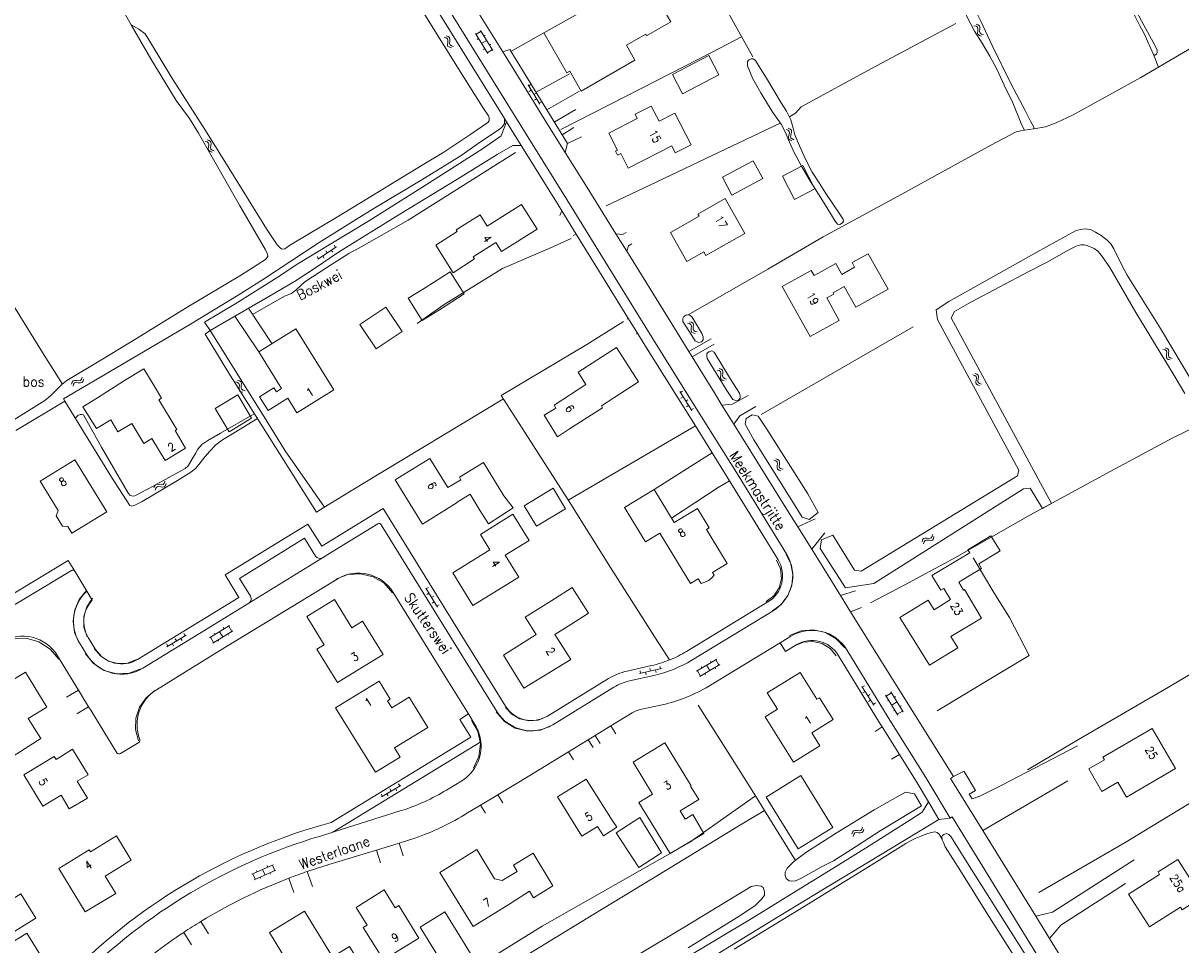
# Model space of a CAD drawing. Header units: metres. Extents: x 189705 to 199106, y 581686 to 588448.
# Tile 372 of 555: x 195305 to 195532, y 587308 to 587489. Entities that reach past the tile are written whole.
import ezdxf

# ---------------------------------------------------------------- set-up
doc = ezdxf.new("R2010")
doc.units = ezdxf.units.M
doc.layers.add('B-WA-OG-GBKN-G', color=7, linetype='Continuous', lineweight=18)
doc.styles.add('Style-STANDARD', font='STANDARD.shx')

msp = doc.modelspace()

# ---------------------------------------------------------------- linework, layer by layer
at = {"layer": 'B-WA-OG-GBKN-G'}
for p, q in [((195492.493, 587488.954), (195492.096, 587489.052)), ((195492.769, 587488.76), (195492.493, 587488.954)), ((195388.507, 587486.659), (195388.111, 587486.762)), ((195388.78, 587486.462), (195388.507, 587486.659)), ((195396.291, 587483.306), (195393.867, 587487.216)), ((195393.973, 587487.046), (195394.993, 587487.678)), ((195397.311, 587483.939), (195394.887, 587487.848)), ((195395.546, 587486.786), (195395.801, 587486.944)), ((195492.089, 587488.666), (195491.692, 587488.763)), ((195492.363, 587488.47), (195492.089, 587488.666)), ((195492.455, 587488.155), (195492.363, 587488.47)), ((195492.39, 587487.342), (195492.423, 587487.747)), ((195492.488, 587487.018), (195492.39, 587487.342)), ((195492.423, 587487.747), (195492.455, 587488.155)), ((195492.757, 587486.831), (195492.488, 587487.018)), ((195493.153, 587486.735), (195492.757, 587486.831)), ((195492.861, 587488.444), (195492.769, 587488.76)), ((195492.799, 587487.624), (195492.826, 587488.038)), ((195492.893, 587487.312), (195492.799, 587487.624)), ((195492.826, 587488.038), (195492.861, 587488.444)), ((195493.162, 587487.122), (195492.893, 587487.312)), ((195493.557, 587487.023), (195493.162, 587487.122)), ((195388.099, 587486.375), (195387.704, 587486.478)), ((195388.371, 587486.177), (195388.099, 587486.375)), ((195388.46, 587485.86), (195388.371, 587486.177)), ((195388.385, 587485.048), (195388.423, 587485.453)), ((195388.479, 587484.723), (195388.385, 587485.048)), ((195388.423, 587485.453), (195388.46, 587485.86)), ((195388.746, 587484.533), (195388.479, 587484.723)), ((195389.141, 587484.432), (195388.746, 587484.533)), ((195388.869, 587486.145), (195388.78, 587486.462)), ((195388.797, 587485.326), (195388.83, 587485.739)), ((195388.888, 587485.012), (195388.797, 587485.326)), ((195388.83, 587485.739), (195388.869, 587486.145)), ((195389.154, 587484.82), (195388.888, 587485.012)), ((195389.548, 587484.716), (195389.154, 587484.82)), ((195394.218, 587486.08), (195394.473, 587486.239)), ((195395.079, 587485.261), (195396.099, 587485.893)), ((195396.651, 587485.003), (195396.906, 587485.161)), ((195395.429, 587484.127), (195395.684, 587484.285)), ((195396.186, 587483.476), (195397.206, 587484.109)), ((195404.212, 587477.172), (195406.47, 587473.396)), ((195404.744, 587477.257), (195404.315, 587477.001)), ((195404.828, 587476.142), (195404.399, 587475.886)), ((195405.77, 587475.541), (195405.341, 587475.284)), ((195405.854, 587474.426), (195405.425, 587474.169)), ((195406.796, 587473.824), (195406.367, 587473.568)), ((195455.632, 587468.477), (195455.256, 587468.637)), ((195455.873, 587468.241), (195455.632, 587468.477)), ((195341.634, 587466.22), (195341.242, 587466.338)), ((195341.899, 587466.012), (195341.634, 587466.22)), ((195455.186, 587468.257), (195454.81, 587468.418)), ((195455.425, 587468.02), (195455.186, 587468.257)), ((195455.27, 587466.902), (195455.368, 587467.297)), ((195455.314, 587466.566), (195455.27, 587466.902)), ((195455.549, 587466.338), (195455.314, 587466.566)), ((195455.368, 587467.297), (195455.466, 587467.693)), ((195455.466, 587467.693), (195455.425, 587468.02)), ((195455.925, 587466.18), (195455.549, 587466.338)), ((195455.719, 587467.114), (195455.813, 587467.518)), ((195455.762, 587466.791), (195455.719, 587467.114)), ((195455.996, 587466.561), (195455.762, 587466.791)), ((195455.813, 587467.518), (195455.913, 587467.914)), ((195455.913, 587467.914), (195455.873, 587468.241)), ((195456.37, 587466.399), (195455.996, 587466.561)), ((195341.216, 587465.952), (195340.824, 587466.07)), ((195341.479, 587465.743), (195341.216, 587465.952)), ((195341.449, 587464.615), (195341.503, 587465.018)), ((195341.53, 587464.286), (195341.449, 587464.615)), ((195341.555, 587465.423), (195341.479, 587465.743)), ((195341.503, 587465.018), (195341.555, 587465.423)), ((195341.789, 587464.086), (195341.53, 587464.286)), ((195342.179, 587463.969), (195341.789, 587464.086)), ((195341.871, 587464.875), (195341.92, 587465.287)), ((195341.95, 587464.559), (195341.871, 587464.875)), ((195341.976, 587465.692), (195341.899, 587466.012)), ((195341.92, 587465.287), (195341.976, 587465.692)), ((195342.208, 587464.356), (195341.95, 587464.559)), ((195342.598, 587464.237), (195342.208, 587464.356)), ((195362.937, 587442.909), (195366.583, 587445.372)), ((195363.931, 587443.58), (195364.211, 587443.166)), ((195364.48, 587444.555), (195364.76, 587444.14)), ((195365.588, 587444.7), (195365.868, 587444.286)), ((195366.137, 587445.674), (195366.417, 587445.26)), ((195362.823, 587443.435), (195363.102, 587443.021)), ((195435.879, 587430.278), (195435.481, 587430.373)), ((195436.154, 587430.084), (195435.879, 587430.278)), ((195436.281, 587430.569), (195435.883, 587430.664)), ((195436.249, 587429.769), (195436.154, 587430.084)), ((195436.558, 587430.377), (195436.281, 587430.569)), ((195436.653, 587430.062), (195436.558, 587430.377)), ((195436.621, 587429.655), (195436.653, 587430.062)), ((195436.19, 587428.956), (195436.22, 587429.362)), ((195436.29, 587428.633), (195436.19, 587428.956)), ((195436.22, 587429.362), (195436.249, 587429.769)), ((195436.56, 587428.448), (195436.29, 587428.633)), ((195436.956, 587428.355), (195436.56, 587428.448)), ((195436.596, 587429.241), (195436.621, 587429.655)), ((195436.693, 587428.93), (195436.596, 587429.241)), ((195436.962, 587428.742), (195436.693, 587428.93)), ((195437.358, 587428.646), (195436.962, 587428.742)), ((195529.588, 587425.397), (195529.195, 587425.507)), ((195529.858, 587425.195), (195529.588, 587425.397)), ((195529.176, 587425.12), (195528.782, 587425.23)), ((195529.444, 587424.917), (195529.176, 587425.12)), ((195529.438, 587423.788), (195529.483, 587424.193)), ((195529.526, 587423.461), (195529.438, 587423.788)), ((195529.527, 587424.599), (195529.444, 587424.917)), ((195529.483, 587424.193), (195529.527, 587424.599)), ((195529.789, 587423.267), (195529.526, 587423.461)), ((195530.182, 587423.159), (195529.789, 587423.267)), ((195529.855, 587424.058), (195529.895, 587424.471)), ((195529.94, 587423.743), (195529.855, 587424.058)), ((195529.941, 587424.876), (195529.858, 587425.195)), ((195529.895, 587424.471), (195529.941, 587424.876)), ((195530.202, 587423.546), (195529.94, 587423.743)), ((195530.595, 587423.435), (195530.202, 587423.546)), ((195441.669, 587421.056), (195441.274, 587421.16)), ((195441.94, 587420.857), (195441.669, 587421.056)), ((195442.078, 587421.339), (195441.682, 587421.443)), ((195442.028, 587420.54), (195441.94, 587420.857)), ((195442.35, 587421.14), (195442.078, 587421.339)), ((195442.438, 587420.823), (195442.35, 587421.14)), ((195442.397, 587420.417), (195442.438, 587420.823)), ((195314.631, 587418.397), (195314.738, 587418.79)), ((195314.738, 587418.79), (195314.932, 587419.053)), ((195314.932, 587419.053), (195315.258, 587419.142)), ((195315.018, 587418.377), (195315.215, 587418.64)), ((195315.215, 587418.64), (195315.529, 587418.727)), ((195315.258, 587419.142), (195315.663, 587419.098)), ((195315.529, 587418.727), (195315.942, 587418.688)), ((195315.663, 587419.098), (195316.069, 587419.056)), ((195315.942, 587418.688), (195316.348, 587418.642)), ((195316.069, 587419.056), (195316.387, 587419.139)), ((195316.348, 587418.642), (195316.666, 587418.726)), ((195316.387, 587419.139), (195316.59, 587419.408)), ((195316.59, 587419.408), (195316.698, 587419.802)), ((195316.666, 587418.726), (195316.868, 587418.996)), ((195316.868, 587418.996), (195316.976, 587419.391)), ((195347.188, 587418.745), (195346.792, 587418.844)), ((195347.462, 587418.548), (195347.188, 587418.745)), ((195347.594, 587419.032), (195347.197, 587419.131)), ((195347.553, 587418.232), (195347.462, 587418.548)), ((195347.869, 587418.837), (195347.594, 587419.032)), ((195347.96, 587418.521), (195347.869, 587418.837)), ((195347.924, 587418.114), (195347.96, 587418.521)), ((195441.95, 587419.728), (195441.99, 587420.133)), ((195442.043, 587419.402), (195441.95, 587419.728)), ((195441.99, 587420.133), (195442.028, 587420.54)), ((195442.309, 587419.212), (195442.043, 587419.402)), ((195442.703, 587419.109), (195442.309, 587419.212)), ((195442.363, 587420.004), (195442.397, 587420.417)), ((195442.453, 587419.69), (195442.363, 587420.004)), ((195442.718, 587419.497), (195442.453, 587419.69)), ((195443.112, 587419.392), (195442.718, 587419.497)), ((195491.454, 587420.247), (195491.841, 587420.12)), ((195491.841, 587420.12), (195492.095, 587419.912)), ((195491.878, 587420.506), (195492.266, 587420.382)), ((195492.11, 587419.183), (195492.046, 587418.78)), ((195492.046, 587418.78), (195492.115, 587418.458)), ((195492.095, 587419.912), (195492.167, 587419.594)), ((195492.167, 587419.594), (195492.11, 587419.183)), ((195492.115, 587418.458), (195492.376, 587418.245)), ((195492.266, 587420.382), (195492.521, 587420.176)), ((195492.533, 587419.444), (195492.471, 587419.04)), ((195492.471, 587419.04), (195492.541, 587418.718)), ((195492.521, 587420.176), (195492.595, 587419.846)), ((195492.595, 587419.846), (195492.533, 587419.444)), ((195492.541, 587418.718), (195492.8, 587418.504)), ((195492.8, 587418.504), (195493.189, 587418.377)), ((195314.909, 587417.985), (195315.018, 587418.377)), ((195347.485, 587417.42), (195347.52, 587417.825)), ((195347.582, 587417.095), (195347.485, 587417.42)), ((195347.52, 587417.825), (195347.553, 587418.232)), ((195347.85, 587416.907), (195347.582, 587417.095)), ((195348.245, 587416.81), (195347.85, 587416.907)), ((195347.895, 587417.7), (195347.924, 587418.114)), ((195347.988, 587417.388), (195347.895, 587417.7)), ((195348.256, 587417.197), (195347.988, 587417.388)), ((195348.651, 587417.097), (195348.256, 587417.197)), ((195433.978, 587416.939), (195436.31, 587413.208)), ((195434.508, 587417.035), (195434.084, 587416.77)), ((195492.376, 587418.245), (195492.765, 587418.119)), ((195434.614, 587415.922), (195434.19, 587415.657)), ((195435.568, 587415.339), (195435.144, 587415.074)), ((195435.674, 587414.226), (195435.25, 587413.961)), ((195436.628, 587413.643), (195436.204, 587413.378)), ((195452.391, 587403.452), (195452.785, 587403.347)), ((195452.785, 587403.347), (195453.049, 587403.153)), ((195452.8, 587403.734), (195453.194, 587403.632)), ((195453.049, 587403.153), (195453.139, 587402.839)), ((195453.139, 587402.839), (195453.104, 587402.426)), ((195453.194, 587403.632), (195453.46, 587403.44)), ((195453.46, 587403.44), (195453.552, 587403.114)), ((195453.512, 587402.71), (195453.473, 587402.303)), ((195453.552, 587403.114), (195453.512, 587402.71)), ((195453.104, 587402.426), (195453.063, 587402.02)), ((195453.063, 587402.02), (195453.15, 587401.703)), ((195453.15, 587401.703), (195453.423, 587401.504)), ((195453.423, 587401.504), (195453.818, 587401.4)), ((195453.473, 587402.303), (195453.561, 587401.986)), ((195453.561, 587401.986), (195453.831, 587401.786)), ((195453.831, 587401.786), (195454.227, 587401.681)), ((195330.787, 587398.012), (195330.909, 587398.4)), ((195330.909, 587398.4), (195331.113, 587398.656)), ((195331.113, 587398.656), (195331.443, 587398.732)), ((195331.173, 587397.977), (195331.38, 587398.232)), ((195331.38, 587398.232), (195331.698, 587398.306)), ((195331.443, 587398.732), (195331.846, 587398.672)), ((195331.698, 587398.306), (195332.109, 587398.251)), ((195331.846, 587398.672), (195332.25, 587398.613)), ((195332.109, 587398.251), (195332.512, 587398.189)), ((195332.25, 587398.613), (195332.571, 587398.685)), ((195332.512, 587398.189), (195332.834, 587398.261)), ((195332.571, 587398.685), (195332.784, 587398.945)), ((195332.784, 587398.945), (195332.908, 587399.335)), ((195332.834, 587398.261), (195333.046, 587398.523)), ((195333.046, 587398.523), (195333.169, 587398.912)), ((195331.048, 587397.589), (195331.173, 587397.977)), ((195481.514, 587387.426), (195481.615, 587387.821)), ((195481.615, 587387.821), (195481.805, 587388.088)), ((195481.798, 587387.019), (195481.902, 587387.413)), ((195481.805, 587388.088), (195482.13, 587388.182)), ((195481.902, 587387.413), (195482.094, 587387.679)), ((195482.094, 587387.679), (195482.408, 587387.77)), ((195482.13, 587388.182), (195482.535, 587388.144)), ((195482.408, 587387.77), (195482.821, 587387.737)), ((195482.535, 587388.144), (195482.942, 587388.107)), ((195482.821, 587387.737), (195483.227, 587387.698)), ((195482.942, 587388.107), (195483.259, 587388.196)), ((195483.227, 587387.698), (195483.544, 587387.787)), ((195483.259, 587388.196), (195483.457, 587388.468)), ((195483.457, 587388.468), (195483.56, 587388.863)), ((195483.544, 587387.787), (195483.741, 587388.06)), ((195483.741, 587388.06), (195483.844, 587388.456)), ((195384.113, 587378.364), (195386.415, 587374.615)), ((195384.644, 587378.456), (195384.218, 587378.194)), ((195384.741, 587377.342), (195384.315, 587377.08)), ((195385.69, 587376.751), (195385.264, 587376.489)), ((195385.787, 587375.637), (195385.361, 587375.376)), ((195386.736, 587375.047), (195386.31, 587374.785)), ((195345.62, 587370.983), (195341.691, 587368.59)), ((195346.074, 587369.854), (195345.45, 587370.879)), ((195333.324, 587366.853), (195337.103, 587369.106)), ((195336.072, 587368.491), (195336.328, 587368.062)), ((195336.675, 587369.433), (195336.931, 587369.003)), ((195342.486, 587367.669), (195341.862, 587368.694)), ((195346.244, 587369.958), (195342.315, 587367.565)), ((195342.759, 587369.24), (195342.603, 587369.497)), ((195344.28, 587368.762), (195343.656, 587369.786)), ((195344.551, 587370.332), (195344.395, 587370.588)), ((195345.417, 587369.102), (195345.26, 587369.359)), ((195333.239, 587367.385), (195333.495, 587366.955)), ((195334.354, 587367.467), (195334.61, 587367.038)), ((195334.957, 587368.409), (195335.213, 587367.979)), ((195343.454, 587367.907), (195343.298, 587368.163)), ((195441.203, 587364.377), (195437.253, 587362.019)), ((195440.128, 587363.736), (195439.974, 587363.993)), ((195441.646, 587363.245), (195441.031, 587364.275)), ((195426.079, 587361.567), (195430.369, 587362.544)), ((195426.163, 587362.099), (195426.274, 587361.612)), ((195427.249, 587361.834), (195427.36, 587361.346)), ((195428.113, 587362.543), (195428.224, 587362.056)), ((195429.199, 587362.278), (195429.31, 587361.79)), ((195430.063, 587362.987), (195430.174, 587362.5)), ((195438.04, 587361.091), (195437.425, 587362.121)), ((195441.818, 587363.347), (195437.869, 587360.989)), ((195438.326, 587362.66), (195438.173, 587362.917)), ((195439.843, 587362.168), (195439.228, 587363.198)), ((195440.983, 587362.499), (195440.829, 587362.757)), ((195439.01, 587361.321), (195438.856, 587361.578)), ((195469.666, 587359.067), (195472.038, 587355.362)), ((195470.195, 587359.168), (195469.774, 587358.899)), ((195470.313, 587358.057), (195469.892, 587357.787)), ((195471.273, 587357.484), (195470.852, 587357.214)), ((195476.742, 587353.407), (195474.355, 587357.339)), ((195474.459, 587357.168), (195475.485, 587357.791)), ((195477.768, 587354.029), (195475.381, 587357.961)), ((195471.391, 587356.372), (195470.97, 587356.103)), ((195472.351, 587355.8), (195471.93, 587355.53)), ((195474.696, 587356.2), (195474.952, 587356.356)), ((195475.549, 587355.373), (195476.575, 587355.995)), ((195476.03, 587356.893), (195476.286, 587357.049)), ((195477.118, 587355.099), (195477.375, 587355.255)), ((195475.888, 587354.236), (195476.144, 587354.391)), ((195476.638, 587353.578), (195477.664, 587354.2)), ((195375.431, 587337.36), (195379.205, 587339.621)), ((195378.176, 587339.004), (195378.433, 587338.576)), ((195378.777, 587339.947), (195379.034, 587339.518)), ((195375.345, 587337.892), (195375.602, 587337.463)), ((195376.46, 587337.977), (195376.717, 587337.548)), ((195377.061, 587338.919), (195377.318, 587338.491)), ((195467.724, 587330.025), (195467.829, 587330.419)), ((195467.829, 587330.419), (195468.021, 587330.683)), ((195468.003, 587329.615), (195468.111, 587330.008)), ((195468.021, 587330.683), (195468.348, 587330.774)), ((195468.111, 587330.008), (195468.306, 587330.271)), ((195468.306, 587330.271), (195468.62, 587330.359)), ((195468.348, 587330.774), (195468.752, 587330.732)), ((195468.62, 587330.359), (195469.034, 587330.322)), ((195468.752, 587330.732), (195469.159, 587330.691)), ((195469.034, 587330.322), (195469.439, 587330.278)), ((195469.159, 587330.691), (195469.477, 587330.776)), ((195469.439, 587330.278), (195469.757, 587330.364)), ((195469.477, 587330.776), (195469.678, 587331.046)), ((195469.678, 587331.046), (195469.785, 587331.44)), ((195469.757, 587330.364), (195469.957, 587330.635)), ((195469.957, 587330.635), (195470.064, 587331.03)), ((195349.988, 587322.191), (195354.196, 587324.049)), ((195352.092, 587323.12), (195352.577, 587322.022)), ((195353.023, 587323.859), (195353.144, 587323.584)), ((195354.013, 587323.968), (195354.498, 587322.87)), ((195350.171, 587322.271), (195350.656, 587321.174)), ((195350.473, 587321.093), (195354.681, 587322.951)), ((195350.921, 587322.93), (195351.042, 587322.656)), ((195351.618, 587321.599), (195351.739, 587321.324)), ((195353.538, 587322.446), (195353.659, 587322.172))]:
    msp.add_line(p, q, dxfattribs=at)
at = {"layer": 'B-WA-OG-GBKN-G', "flags": 128}
for points in [[(195326.34, 587488.973), (195324.708, 587491.723), (195323.576, 587493.599), (195322.562, 587495.474), (195322.015, 587496.373), (195321.547, 587497.623), (195321.078, 587499.577), (195320.995, 587500)], [(195357.604, 587445.722), (195367.128, 587451.425), (195383.434, 587461.397), (195387.695, 587463.945), (195392.974, 587467.505), (195396.301, 587469.764), (195396.569, 587470.07), (195396.569, 587470.721), (195396.454, 587471.103), (195395.46, 587472.52), (195390.562, 587480.314), (195381.584, 587494.75), (195378.023, 587500)], [(195399.544, 587470.577), (195394.534, 587478.668), (195386.601, 587491.437), (195381.303, 587500)], [(195454.951, 587384.945), (195445.387, 587400.507), (195436.816, 587414.296), (195428.499, 587427.637), (195419.887, 587441.509), (195411.816, 587454.661), (195404.655, 587466.122), (195396.234, 587479.722), (195388.301, 587492.491), (195383.655, 587500)], [(195448.275, 587482.657), (195442.274, 587493.464), (195438.501, 587500)], [(195487.465, 587500), (195488.384, 587498.367), (195489.806, 587495.549), (195492.031, 587491.652), (195493.063, 587489.698), (195495.289, 587484.883), (195498.992, 587477.304), (195501.717, 587472.154), (195502.777, 587470.033), (195503.446, 587468.861), (195503.446, 587468.554), (195502.582, 587468.386), (195501.578, 587468.275), (195501.076, 587469.223), (195499.18, 587473.94), (195498.036, 587476.284), (195496.149, 587480.265), (195494.81, 587482.776), (195493.281, 587485.364), (195491.807, 587487.673), (195490.357, 587490.463), (195488.436, 587494.388), (195485.53, 587500)], [(195519.474, 587500), (195521.318, 587496.749), (195522.238, 587494.684), (195522.74, 587493.4), (195523.575, 587491.565), (195525.025, 587488.914), (195527.275, 587484.856), (195527.638, 587483.991), (195527.665, 587483.544), (195527.498, 587483.181), (195527.191, 587483.014), (195526.94, 587483.125), (195525.769, 587485.721), (195525.161, 587487.135), (195524.269, 587488.753), (195523.293, 587490.595), (195520.147, 587496.335), (195518.157, 587500)], [(195411.8, 587479.51), (195412.419, 587479.857), (195414.61, 587475.95), (195425.172, 587482.042), (195423.506, 587484.93), (195427.282, 587487.108), (195427.463, 587486.795), (195432.187, 587489.519), (195427.501, 587497.646), (195422.794, 587494.931), (195420.662, 587493.783), (195420.15, 587494.67), (195407.29, 587487.37), (195411.8, 587479.51)], [(195503.446, 587468.554), (195505.698, 587468.939), (195507.808, 587469.711), (195511.135, 587471.254), (195524.42, 587478.632), (195540.417, 587487.942), (195556.643, 587497.429)], [(195399.265, 587483.62), (195393.044, 587493.597)], [(195296.823, 587407.409), (195306.782, 587413.559), (195309.383, 587415.166), (195310.493, 587416.085), (195312.673, 587418.305), (195313.705, 587419.109), (195320.382, 587423.117), (195327.382, 587427.366), (195337.11, 587433.36), (195347.992, 587439.852), (195352.686, 587442.868), (195353.107, 587443.442), (195353.03, 587443.94), (195352.648, 587444.744), (195347.566, 587453.57), (195339.549, 587467.664), (195337.758, 587470.56), (195335.158, 587474.12), (195330.191, 587482.26), (195326.34, 587488.973), (195327.832, 587488.093), (195329.056, 587487.212), (195330.318, 587485.145), (195334.319, 587478.566), (195340.875, 587468.224), (195345.542, 587460.722), (195352.871, 587448.919), (195354.965, 587445.76), (195355.538, 587445.148), (195355.883, 587444.918), (195356.456, 587444.994), (195357.604, 587445.722)], [(195488.117, 587489.221), (195471.691, 587480.41), (195457.812, 587472.84), (195456.676, 587471.581), (195455.464, 587470.853)], [(195407.29, 587487.37), (195400.837, 587483.732)], [(195410.618, 587468.384), (195426.515, 587476.52), (195440.32, 587483.61), (195446.104, 587486.568)], [(195399.265, 587483.62), (195400.593, 587484.131)], [(195411.482, 587463.878), (195408.386, 587468.818), (195400.24, 587482.057), (195399.265, 587483.62)], [(195411.482, 587463.878), (195411.931, 587465.622), (195400.593, 587484.131)], [(195434.527, 587475.424), (195432.553, 587479.208), (195439.677, 587482.925), (195441.651, 587479.141), (195434.527, 587475.424)], [(195465.391, 587451.796), (195462.63, 587455.842), (195461.32, 587457.935), (195459.961, 587459.99), (195459.124, 587461.552), (195458.399, 587463.171), (195457.428, 587465.169), (195456.564, 587467.346), (195456.201, 587468.63), (195455.73, 587470.321), (195454.894, 587471.995), (195453.862, 587473.614), (195450.967, 587478.485), (195449.411, 587480.984), (195448.825, 587481.933), (195448.351, 587482.295), (195447.989, 587482.267), (195447.543, 587482.072), (195447.264, 587481.737), (195447.264, 587480.9), (195448.323, 587478.333), (195449.854, 587475.603), (195451.192, 587473.407), (195452.223, 587471.705), (195453.841, 587469.417), (195454.646, 587467.917), (195455.51, 587465.908), (195456.259, 587464.133), (195457.849, 587461.175), (195459.292, 587458.704), (195461.997, 587454.49), (195463.554, 587451.937), (195464.447, 587450.43), (195464.921, 587449.816), (195465.367, 587449.76), (195465.925, 587450.095), (195466.064, 587450.43), (195466.008, 587450.793), (195465.391, 587451.796)], [(195526.94, 587483.125), (195527.87, 587480.64)], [(195412.323, 587479.308), (195405.758, 587475.699)], [(195414.277, 587475.914), (195407.871, 587472.25)], [(195423.845, 587460.784), (195432.392, 587465.172), (195433.089, 587463.815), (195436.187, 587465.406), (195432.992, 587471.627), (195429.886, 587470.032), (195428.358, 587473.007), (195425.21, 587471.39), (195425.629, 587470.574), (195420.033, 587467.701), (195421.761, 587464.336), (195421.324, 587464.112), (195421.725, 587463.329), (195422.371, 587463.66), (195423.845, 587460.784)], [(195413.542, 587472.3), (195409.335, 587469.859)], [(195399.544, 587470.577), (195399.57, 587470.232), (195399.57, 587469.581), (195399.264, 587469.083), (195398.69, 587468.547), (195395.062, 587466.116), (195391.046, 587463.322), (195383.842, 587458.864), (195373.285, 587452.51), (195363.221, 587446.223), (195352.091, 587438.873), (195347.304, 587435.873), (195337.971, 587430.208), (195324.263, 587422.146), (195313.039, 587415.501), (195313.306, 587415.042), (195303.648, 587409.316)], [(195399.97, 587469.888), (195398.896, 587467.184)], [(195399.97, 587469.888), (195399.544, 587470.577)], [(195402.857, 587465.226), (195399.97, 587469.888)], [(195410.858, 587467.374), (195413.195, 587468.806)], [(195453.684, 587469.639), (195440.337, 587463.289), (195426.857, 587456.88), (195419.494, 587453.38)], [(195398.896, 587467.184), (195395.472, 587464.758)], [(195411.931, 587465.622), (195414.674, 587466.985)], [(195435.63, 587431.981), (195451.234, 587440.993), (195462.109, 587447.309), (195477.427, 587455.666), (195495.118, 587465.387), (195499.964, 587467.926), (195500.897, 587468.129), (195501.604, 587468.278)], [(195395.472, 587464.758), (195393.817, 587463.706)], [(195398.1, 587463.477), (195401.234, 587465.272)], [(195402.857, 587465.226), (195401.234, 587465.272)], [(195410.826, 587452.451), (195410.116, 587453.608), (195402.956, 587465.066), (195402.857, 587465.226)], [(195393.817, 587463.706), (195383.321, 587457.035), (195373.052, 587450.511), (195365.169, 587445.748), (195359.029, 587441.993), (195354.765, 587439.205), (195346.819, 587434.211), (195340.714, 587430.541), (195341.838, 587428.948), (195353.778, 587435.89), (195358.357, 587438.546), (195362.28, 587441.107), (195366.999, 587444.293), (195379.035, 587451.788), (195390.218, 587458.6), (195398.1, 587463.477)], [(195401.7, 587463.867), (195380.688, 587450.617), (195371.56, 587445.425), (195369.027, 587444.058), (195364.728, 587441.281), (195360.359, 587438.505), (195358.764, 587436.977), (195357.793, 587436.214), (195356.424, 587435.668), (195350.126, 587432.089)], [(195421.444, 587447.934), (195415.784, 587457.013), (195411.482, 587463.878)], [(195448.365, 587462.249), (195442.324, 587459.006), (195444.189, 587455.531), (195450.23, 587458.773), (195448.365, 587462.249)], [(195456.446, 587454.673), (195454.1, 587459.242), (195458.13, 587461.31), (195460.475, 587456.741), (195456.446, 587454.673)], [(195439.099, 587443.64), (195446.754, 587447.991), (195442.864, 587454.835), (195437.533, 587451.805), (195437.769, 587451.39), (195432.113, 587448.174), (195435.361, 587442.463), (195438.691, 587444.357), (195439.099, 587443.64)], [(195402.922, 587453.679), (195396.188, 587449.416), (195394.792, 587451.622), (195390.076, 587448.695), (195390.271, 587448.39)], [(195402.922, 587453.679), (195405.977, 587448.852)], [(195410.826, 587452.451), (195410.455, 587451.53)], [(195413.636, 587447.873), (195410.826, 587452.451)], [(195393.444, 587443.429), (195393.688, 587442.979), (195389.47, 587440.248), (195386.064, 587445.714), (195390.271, 587448.39)], [(195393.444, 587443.429), (195397.847, 587446.215), (195398.981, 587444.424), (195405.977, 587448.852)], [(195421.444, 587447.934), (195422.746, 587447.796), (195423.43, 587448.156)], [(195534.752, 587418.467), (195528.268, 587429.323), (195521.781, 587439.795), (195520.805, 587441.498), (195519.111, 587444.968), (195518.553, 587445.972), (195517.856, 587446.67), (195516.657, 587447.591), (195515.542, 587448.261), (195514.662, 587448.702), (195513.575, 587448.897), (195512.515, 587448.758), (195511.623, 587448.479), (195509.699, 587447.446), (195504.005, 587444.335), (195497.619, 587440.707)], [(195382.413, 587430.295), (195387.701, 587434.05), (195393.898, 587437.862), (195399.185, 587441.105), (195408.438, 587445.079), (195412.634, 587447.015)], [(195413.636, 587447.873), (195413.068, 587447.579)], [(195423.785, 587431.438), (195418.185, 587440.458), (195413.636, 587447.873)], [(195423.569, 587444.525), (195421.444, 587447.934)], [(195423.569, 587444.525), (195423.922, 587445.583), (195424.584, 587445.974)], [(195487.863, 587432.692), (195491.098, 587434.478), (195502.431, 587440.498), (195506.037, 587442.328), (195510.275, 587444.755), (195511.753, 587445.509), (195512.673, 587445.732), (195513.343, 587445.76), (195514.012, 587445.565), (195515.267, 587445.007), (195516.007, 587444.504), (195516.704, 587443.667), (195518.321, 587441.295), (195523.472, 587432.46), (195530.984, 587420.119), (195533.091, 587416.538)], [(195435.747, 587424.785), (195432.384, 587430.238), (195423.907, 587443.983), (195423.569, 587444.525)], [(195465.749, 587439.954), (195468.272, 587441.369), (195467.774, 587442.257), (195470.914, 587444.018), (195474.824, 587437.047), (195468.514, 587433.508), (195466.25, 587437.544)], [(195312.825, 587418.365), (195309.233, 587424.073), (195297.927, 587442.312)], [(195461.74, 587440.497), (195464.577, 587442.069), (195465.749, 587439.954)], [(195384.019, 587437.327), (195388.878, 587440.459), (195391.658, 587436.146), (195386.8, 587433.014)], [(195464.058, 587436.314), (195464.183, 587436.088), (195462.797, 587435.32), (195465.242, 587430.907), (195459.524, 587427.739), (195454.062, 587437.593), (195459.729, 587440.734), (195460.302, 587439.7), (195461.74, 587440.497)], [(195486.786, 587434.636), (195497.619, 587440.707)], [(195384.019, 587437.327), (195380.69, 587435.31), (195383.407, 587430.886), (195386.8, 587433.014)], [(195466.25, 587437.544), (195464.058, 587436.314)], [(195486.786, 587434.636), (195484.289, 587433.019), (195484.531, 587431.103), (195500.525, 587401.505), (195500.228, 587400.383), (195469.584, 587381.66), (195468.235, 587381.901), (195464.002, 587388.73), (195461.797, 587387.807), (195461.498, 587386.155), (195466.469, 587378.413), (195472.027, 587379.253), (195501.391, 587397.822), (195502.7, 587397.956)], [(195349.323, 587433.3), (195353.933, 587426.349)], [(195374.365, 587425.332), (195371.185, 587430.137), (195376.295, 587433.518), (195379.474, 587428.712), (195374.365, 587425.332)], [(195487.21, 587431.404), (195487.863, 587432.692)], [(195351.333, 587424.734), (195346.657, 587431.75)], [(195422.941, 587430.728), (195415.741, 587426.196), (195398.932, 587416.167)], [(195423.785, 587431.438), (195423.666, 587431.184)], [(195425.679, 587428.388), (195423.785, 587431.438)], [(195436.348, 587431.622), (195437.547, 587429.556), (195438.3, 587428.356), (195438.523, 587427.714), (195438.523, 587427.073), (195438.217, 587426.71), (195437.631, 587426.598), (195436.99, 587426.933), (195436.209, 587428.161), (195434.563, 587430.701), (195434.563, 587431.259), (195434.731, 587431.705), (195435.261, 587432.012), (195435.93, 587431.956), (195436.348, 587431.622)], [(195487.21, 587431.404), (195506.902, 587394.964)], [(195362.701, 587393.285), (195345.46, 587420.532), (195340.829, 587428.217), (195341.838, 587428.948), (195352.062, 587412.53), (195356.55, 587405.289), (195364.246, 587394.252)], [(195358.621, 587429.263), (195366.053, 587417.288), (195358.791, 587412.781), (195357.022, 587415.631), (195353.178, 587413.245), (195351.505, 587415.94), (195354.331, 587417.694), (195354.814, 587416.917), (195355.807, 587417.534), (195351.333, 587424.734), (195358.621, 587429.263)], [(195425.679, 587428.388), (195425.479, 587428.283)], [(195437.015, 587410.188), (195435.118, 587413.239), (195426.801, 587426.58), (195425.679, 587428.388)], [(195449.908, 587412.449), (195479.76, 587429.636)], [(195409.669, 587413.71), (195409.288, 587414.302), (195415.554, 587418.337), (195413.998, 587420.753), (195421.513, 587425.593), (195425.855, 587418.851), (195418.573, 587414.166), (195418.821, 587413.781), (195412.32, 587409.594)], [(195435.747, 587424.785), (195440.126, 587427.283)], [(195436.397, 587423.731), (195440.741, 587426.261)], [(195436.397, 587423.731), (195435.747, 587424.785)], [(195442.24, 587414.27), (195440.747, 587416.678), (195436.397, 587423.731)], [(195439.352, 587423.435), (195443.088, 587417.379), (195444.371, 587415.397), (195444.957, 587415.174), (195445.459, 587415.286), (195445.821, 587415.621), (195445.821, 587416.123), (195445.654, 587416.625), (195443.925, 587419.388), (195440.69, 587424.691), (195440.244, 587424.97), (195439.658, 587424.775), (195439.296, 587424.412), (195439.268, 587423.909), (195439.352, 587423.435)], [(195324.98, 587419.14), (195328.787, 587421.437), (195330.604, 587418.425)], [(195324.98, 587419.14), (195319.702, 587415.723)], [(195331.746, 587415.314), (195332.285, 587415.639), (195330.604, 587418.425)], [(195345.511, 587409.044), (195342.776, 587413.629), (195347.217, 587416.279), (195349.953, 587411.693), (195345.511, 587409.044)], [(195351.096, 587411.626), (195346.533, 587408.862), (195344.245, 587407.439), (195342.938, 587406.472), (195341.69, 587405.188), (195340.481, 587403.806), (195339.684, 587402.661), (195338.928, 587401.834), (195338.026, 587401.106), (195335.431, 587399.512), (195328.475, 587395.386), (195327.019, 587394.657), (195326.395, 587394.449), (195326.048, 587394.553), (195322.477, 587400.141), (195313.306, 587415.042)], [(195319.702, 587415.723), (195316.799, 587413.924), (195319.488, 587409.699), (195322.325, 587411.373)], [(195331.746, 587415.314), (195335.262, 587409.482), (195334.92, 587409.275), (195336.991, 587405.853), (195332.97, 587403.419), (195330.371, 587407.714), (195328.805, 587406.767), (195326.426, 587410.7)], [(195399.346, 587415.521), (195371.822, 587398.889), (195364.136, 587394.166)], [(195431.925, 587364.241), (195429.08, 587368.716), (195420.371, 587382.407), (195412.236, 587395.327), (195403.647, 587408.815), (195398.932, 587416.167)], [(195442.24, 587414.27), (195444.339, 587414.497), (195447.351, 587416.183)], [(195444.564, 587410.522), (195442.24, 587414.27)], [(195444.564, 587410.522), (195445.769, 587412.204), (195448.891, 587413.991)], [(195315.353, 587411.716), (195315.863, 587412.219), (195316.28, 587412.428), (195316.626, 587412.428), (195316.938, 587412.358), (195320.509, 587406.041), (195325.665, 587397.146), (195326.081, 587396.59), (195326.462, 587396.452), (195326.844, 587396.417), (195327.19, 587396.556), (195330.658, 587398.395), (195336.907, 587401.828), (195337.496, 587402.349), (195338.224, 587403.598), (195338.918, 587404.778), (195339.403, 587405.646), (195340.166, 587406.548), (195341.34, 587407.342), (195343.836, 587408.799), (195350.478, 587412.602)], [(195412.32, 587409.594), (195409.978, 587408.072), (195407.343, 587412.315), (195409.669, 587413.71)], [(195451.07, 587409.554), (195449.365, 587412.135), (195448.197, 587412.369), (195446.961, 587411.687), (195446.824, 587410.51), (195448.489, 587407.494)], [(195322.325, 587411.373), (195323.716, 587409.066), (195326.426, 587410.7)], [(195437.015, 587410.188), (195412.051, 587395.617)], [(195440.301, 587404.901), (195437.015, 587410.188)], [(195457.135, 587390.363), (195455.128, 587393.587), (195449.388, 587402.74), (195444.564, 587410.522)], [(195451.07, 587409.554), (195459.114, 587396.864)], [(195471.374, 587375.464), (195477.98, 587378.902), (195487.451, 587384.005), (195502.651, 587392.643), (195517.711, 587400.866), (195530.705, 587407.87), (195536.498, 587410.657)], [(195448.489, 587407.494), (195455.969, 587395.528)], [(195440.301, 587404.901), (195438.216, 587403.579)], [(195443.692, 587399.445), (195440.301, 587404.901)], [(195321.515, 587393.32), (195315.242, 587403.553), (195308.428, 587399.376), (195311.982, 587393.579), (195311.567, 587392.571), (195312.82, 587390.489), (195313.908, 587390.431), (195314.69, 587389.151)], [(195388.478, 587398.085), (195384.937, 587403.83), (195378.125, 587399.631)], [(195399.461, 587396.449), (195395.429, 587403.019), (195390.717, 587400.127), (195391.015, 587399.642), (195388.478, 587398.085)], [(195428.915, 587397.718), (195438.216, 587403.579)], [(195378.125, 587399.631), (195383.483, 587390.94)], [(195432.353, 587392.062), (195441.489, 587398.123)], [(195443.692, 587399.445), (195441.489, 587398.123)], [(195453.247, 587383.898), (195443.692, 587399.445)], [(195390.248, 587395.216), (195392.817, 587396.793), (195394.804, 587393.555)], [(195394.804, 587393.555), (195396.424, 587390.96), (195401.296, 587394.084), (195399.461, 587396.449)], [(195405.822, 587390.483), (195403.397, 587394.51), (195409.145, 587397.972), (195411.57, 587393.945), (195405.822, 587390.483)], [(195440.683, 587380.89), (195440.369, 587381.4), (195443.287, 587383.196), (195439.231, 587389.869), (195439.745, 587390.182), (195437.435, 587393.982), (195432.872, 587391.208), (195428.915, 587397.718), (195423.125, 587394.199)], [(195455.969, 587395.528), (195457.98, 587392.277), (195459.355, 587391.839), (195461.115, 587393.194), (195459.114, 587396.864)], [(195502.7, 587397.956), (195505.127, 587393.995)], [(195327.581, 587364.345), (195339.819, 587371.834), (195347.421, 587376.525), (195344.76, 587380.929), (195360.956, 587390.901), (195363.724, 587386.592), (195375.784, 587393.968), (195391.729, 587368.134), (195399.746, 587355.19)], [(195362.701, 587393.285), (195364.136, 587394.166)], [(195383.483, 587390.94), (195390.295, 587395.139)], [(195423.125, 587394.199), (195427.264, 587387.446), (195430.046, 587389.141), (195436.092, 587379.263), (195437.586, 587380.167), (195438.16, 587379.265), (195438.892, 587379.495), (195439.59, 587379.824), (195440.177, 587380.316), (195440.683, 587380.89)], [(195506.902, 587394.964), (195505.127, 587393.995)], [(195314.69, 587389.151), (195321.515, 587393.32)], [(195393.348, 587374.952), (195402.363, 587380.515), (195399.718, 587384.801), (195404.395, 587387.687), (195401.215, 587392.841)], [(195401.215, 587392.841), (195394.833, 587388.904)], [(195457.135, 587390.363), (195460.559, 587391.98)], [(195363.868, 587384.325), (195365.958, 587385.614), (195374.703, 587390.963)], [(195375.389, 587390.799), (195390.028, 587367.082), (195398.045, 587354.137)], [(195459.862, 587385.982), (195457.135, 587390.363)], [(195459.862, 587385.982), (195462.414, 587389.19)], [(195349.715, 587376.766), (195347.552, 587380.272), (195360.331, 587388.153), (195362.492, 587384.651)], [(195389.406, 587381.33), (195396.719, 587385.86), (195394.833, 587388.904)], [(195488.455, 587383.858), (195490.875, 587385.284), (195490.517, 587385.871), (195495.003, 587388.607), (195496.8, 587385.66), (195492.628, 587383.116), (195493.158, 587382.192), (195490.447, 587380.556)], [(195452.183, 587373.863), (195453.888, 587375.16), (195455.178, 587376.87), (195455.955, 587378.867), (195456.162, 587380.999), (195455.783, 587383.107), (195454.846, 587385.034)], [(195465.503, 587376.907), (195463.908, 587379.481), (195459.862, 587385.982)], [(195315.265, 587381.655), (195313.975, 587383.797), (195297.113, 587373.638), (195283.768, 587365.618), (195270.547, 587357.522), (195259.008, 587350.665), (195249.405, 587344.847), (195238.874, 587338.48), (195228.958, 587332.437), (195219.487, 587326.805), (195220.51, 587325.086)], [(195349.39, 587375.39), (195363.868, 587384.325)], [(195450.912, 587375.704), (195452.408, 587376.846), (195453.443, 587378.417), (195453.903, 587380.242), (195453.735, 587382.116), (195452.959, 587383.83)], [(195488.455, 587383.858), (195483.439, 587380.832), (195485.18, 587377.947), (195485.778, 587378.308)], [(195484.44, 587354.269), (195495.662, 587361.017), (195502.537, 587365.144), (195498.647, 587372.598), (195495.607, 587377.503), (195491.554, 587384.304)], [(195314.579, 587381.826), (195298.144, 587371.925), (195284.806, 587363.908), (195271.58, 587355.81), (195260.037, 587348.951), (195250.441, 587343.136), (195239.912, 587336.77), (195229.989, 587330.724), (195220.51, 587325.086)], [(195315.265, 587381.655), (195317.62, 587377.747)], [(195366.73, 587380.136), (195355.002, 587372.979), (195343.526, 587365.964), (195331.258, 587358.383)], [(195377.619, 587377.417), (195375.939, 587379.296), (195373.777, 587380.592), (195371.327, 587381.185), (195368.812, 587381.023), (195366.458, 587380.121)], [(195389.406, 587381.33), (195393.348, 587374.952)], [(195487.152, 587368.832), (195493.193, 587372.467), (195489.817, 587378.078), (195489.633, 587377.967), (195488.705, 587379.505), (195490.447, 587380.556)], [(195317.539, 587377.881), (195316.13, 587376.133), (195315.236, 587374.073), (195314.923, 587371.85), (195315.213, 587369.623), (195316.085, 587367.554)], [(195317.62, 587377.747), (195318.679, 587375.989)], [(195412.553, 587371.235), (195416.025, 587373.431), (195412.847, 587378.469), (195409.369, 587376.268)], [(195465.503, 587376.907), (195468.451, 587377.814)], [(195485.778, 587378.308), (195487.114, 587376.094), (195483.886, 587374.09), (195482.703, 587375.993), (195477.163, 587372.551)], [(195318.738, 587376.397), (195317.579, 587374.709), (195316.992, 587372.747), (195317.034, 587370.699), (195317.7, 587368.763)], [(195328.625, 587362.639), (195340.866, 587370.13), (195349.39, 587375.39)], [(195371.711, 587371.85), (195369.613, 587370.563), (195366.213, 587376.107), (195360.759, 587372.752), (195364.163, 587367.212), (195362.759, 587366.349), (195366.789, 587359.8), (195375.734, 587365.297), (195371.711, 587371.85)], [(195392.489, 587353.645), (195387.894, 587361.018), (195377.703, 587377.512)], [(195399.354, 587365.211), (195405.769, 587369.269), (195403.636, 587372.641), (195409.369, 587376.268)], [(195435.302, 587365.931), (195451.252, 587375.629)], [(195467.494, 587373.694), (195465.503, 587376.907)], [(195559.031, 587376.152), (195545.462, 587368.153), (195529.838, 587358.907), (195512.226, 587348.623), (195502.195, 587342.675)], [(195436.341, 587364.222), (195452.292, 587373.921)], [(195467.494, 587373.694), (195469.597, 587374.56)], [(195487.702, 587341.336), (195478.929, 587355.349), (195473.432, 587364.109), (195467.494, 587373.694)], [(195412.553, 587371.235), (195409.433, 587369.262), (195412.553, 587364.33)], [(195477.163, 587372.551), (195482.975, 587363.196)], [(195312.097, 587364.405), (195310.416, 587366.397), (195308.224, 587367.809), (195305.715, 587368.516), (195303.108, 587368.457), (195300.634, 587367.636)], [(195317.887, 587368.676), (195319.34, 587366.316)], [(195453.68, 587367.639), (195455.762, 587368.905)], [(195466.319, 587366.601), (195464.672, 587368.387), (195462.57, 587369.605), (195460.201, 587370.145), (195457.778, 587369.958), (195455.52, 587369.062)], [(195482.975, 587363.196), (195488.515, 587366.638), (195487.152, 587368.832)], [(195316.184, 587367.627), (195317.637, 587365.267)], [(195319.061, 587366.485), (195320.274, 587365.037), (195321.869, 587364.025), (195323.696, 587363.544), (195325.583, 587363.641), (195327.351, 587364.306)], [(195439.665, 587359.118), (195453.68, 587367.639)], [(195453.68, 587367.639), (195454.719, 587365.93), (195456.801, 587367.196)], [(195464.648, 587365.038), (195463.457, 587366.468), (195461.878, 587367.453), (195460.069, 587367.893), (195458.214, 587367.743), (195456.499, 587367.019)], [(195466.739, 587366.249), (195474.87, 587352.978), (195482.253, 587341.159), (195487.01, 587333.165)], [(195311.852, 587365.079), (195315.986, 587358.3)], [(195317.328, 587365.481), (195318.909, 587363.558), (195320.999, 587362.206), (195323.4, 587361.551), (195325.887, 587361.656), (195328.225, 587362.511)], [(195399.354, 587365.211), (195403.35, 587358.686), (195412.553, 587364.33)], [(195465.034, 587365.204), (195473.17, 587351.926), (195473.685, 587351.1)], [(195305.592, 587361.856), (195296.632, 587356.406), (195299.097, 587352.353)], [(195305.592, 587361.856), (195309.761, 587354.988)], [(195423.628, 587362.07), (195428.4, 587363.144)], [(195459.882, 587349.93), (195464.071, 587352.529), (195461.395, 587356.842), (195460.877, 587356.52), (195457.594, 587361.81), (195451.117, 587357.802), (195453.117, 587354.571)], [(195368.987, 587356.437), (195374.952, 587360.091), (195377.131, 587356.534), (195376.603, 587356.21), (195377.443, 587354.84), (195380.872, 587356.941), (195384.525, 587350.99), (195377.987, 587346.96)], [(195407.982, 587353.234), (195419.991, 587360.594)], [(195424.067, 587360.119), (195428.839, 587361.193)], [(195315.986, 587358.3), (195313.595, 587356.92)], [(195317.968, 587355.049), (195315.986, 587358.3)], [(195330.984, 587358.258), (195329.223, 587356.837), (195327.939, 587354.974), (195327.236, 587352.823), (195327.174, 587350.561), (195327.757, 587348.375)], [(195409.027, 587351.529), (195421.036, 587358.889)], [(195571.285, 587357.604), (195558.567, 587350.271), (195548.66, 587344.566), (195537.192, 587337.995), (195521.362, 587328.39), (195504.4, 587318.591)], [(195306.122, 587352.779), (195309.761, 587354.988)], [(195315.671, 587353.654), (195317.968, 587355.049)], [(195323.524, 587346.021), (195318.364, 587354.399), (195317.968, 587355.049)], [(195377.987, 587346.96), (195379.089, 587345.172), (195374.254, 587342.192), (195366.436, 587354.874), (195368.987, 587356.437)], [(195399.764, 587354.942), (195401.001, 587353.595), (195402.585, 587352.681), (195404.37, 587352.283), (195406.192, 587352.437), (195407.885, 587353.13)], [(195426.184, 587354.496), (195430.532, 587355.453)], [(195448.852, 587337.563), (195445.483, 587342.899), (195437.577, 587355.351)], [(195306.122, 587352.779), (195308.611, 587348.819), (195299.089, 587342.831), (195294.801, 587349.651), (195299.097, 587352.353)], [(195392.489, 587353.645), (195390.792, 587352.588), (195392.989, 587349.061), (195365.547, 587332.341)], [(195393.773, 587351.586), (195392.489, 587353.645)], [(195397.945, 587354.063), (195399.566, 587352.169), (195401.692, 587350.868), (195404.116, 587350.288), (195406.601, 587350.485), (195408.903, 587351.44)], [(195420.449, 587351.303), (195424.647, 587353.876)], [(195459.882, 587349.93), (195461.456, 587347.373), (195456.261, 587344.156), (195450.728, 587353.092), (195453.117, 587354.571)], [(195393.466, 587343.031), (195394.534, 587345.278), (195394.839, 587347.747), (195394.351, 587350.186), (195393.12, 587352.348)], [(195417.336, 587349.395), (195420.449, 587351.303)], [(195420.449, 587351.303), (195421.429, 587349.752)], [(195473.685, 587351.1), (195472.325, 587350.174)], [(195473.685, 587351.1), (195477.068, 587345.685)], [(195514.216, 587342.854), (195517.307, 587344.66), (195517.004, 587345.178), (195526.642, 587350.809), (195531.248, 587342.926), (195521.636, 587337.31), (195519.905, 587340.272), (195516.788, 587338.451), (195514.216, 587342.854)], [(195327.804, 587348.07), (195324.211, 587345.857)], [(195394.944, 587348.145), (195365.872, 587330.432)], [(195412.116, 587346.196), (195415.992, 587348.571)], [(195415.992, 587348.571), (195417.336, 587349.395)], [(195415.992, 587348.571), (195416.963, 587347.044)], [(195417.336, 587349.395), (195418.308, 587347.842)], [(195314.826, 587346.704), (195311.566, 587344.72), (195311.206, 587345.312)], [(195314.826, 587346.704), (195317.847, 587341.723)], [(195398.243, 587337.774), (195404.564, 587341.567), (195412.116, 587346.196)], [(195412.116, 587346.196), (195413.085, 587344.629)], [(195424.803, 587344.161), (195431.017, 587347.958)], [(195436.086, 587339.438), (195436.188, 587339.501), (195431.017, 587347.958)], [(195512.037, 587347.364), (195497.168, 587339.662), (195492.815, 587337.484), (195491.353, 587336.972), (195490.777, 587337.917), (195491.987, 587338.609), (195489.757, 587342.368), (195489.655, 587342.317)], [(195305.226, 587341.674), (195311.206, 587345.312)], [(195425.936, 587336.246), (195428.628, 587337.888), (195424.803, 587344.161)], [(195477.068, 587345.685), (195475.534, 587344.792)], [(195477.068, 587345.685), (195480.545, 587340.117), (195482.744, 587336.422)], [(195305.226, 587341.674), (195308.978, 587335.52), (195312.579, 587337.699)], [(195316.507, 587339.163), (195315.732, 587340.437), (195317.847, 587341.723)], [(195450.891, 587337.338), (195457.208, 587327.135), (195464.01, 587331.347), (195457.693, 587341.549), (195450.891, 587337.338)], [(195493.425, 587330.739), (195487.113, 587340.967), (195487.702, 587341.336)], [(195487.702, 587341.336), (195489.655, 587342.317)], [(195316.507, 587339.163), (195317.726, 587337.141), (195314.155, 587335.033), (195312.579, 587337.699)], [(195388.187, 587338.709), (195391.164, 587340.533)], [(195420.408, 587333.193), (195415.613, 587340.859), (195409.973, 587337.344), (195414.775, 587329.669), (195417.82, 587331.574)], [(195436.086, 587339.438), (195437.671, 587336.845), (195434.011, 587334.607), (195435.011, 587332.971)], [(195493.425, 587330.739), (195510.131, 587340.485)], [(195394.875, 587335.752), (195398.243, 587337.774)], [(195398.243, 587337.774), (195399.219, 587336.19)], [(195399.46, 587303.522), (195417.104, 587314.333), (195428.405, 587321.204), (195445.853, 587331.895), (195450.618, 587334.714), (195448.852, 587337.563)], [(195448.852, 587337.563), (195435.758, 587328.367), (195406.944, 587311.996)], [(195478.23, 587338.284), (195472.127, 587334.811)], [(195481.391, 587335.59), (195480.012, 587337.99), (195478.23, 587338.284)], [(195365.872, 587330.432), (195379.3, 587334.66)], [(195391.709, 587333.849), (195391.974, 587334.012), (195394.875, 587335.752)], [(195394.875, 587335.752), (195395.85, 587334.132)], [(195431.942, 587326.426), (195425.936, 587336.246)], [(195450.618, 587334.714), (195456.666, 587324.898)], [(195473.306, 587330.7), (195467.497, 587326.976), (195464.094, 587324.828), (195461.752, 587323.6), (195457.726, 587321.353), (195456.694, 587320.851), (195455.885, 587320.795), (195455.411, 587320.878), (195454.853, 587321.353), (195454.63, 587321.911), (195454.63, 587322.553), (195455.021, 587323.334), (195456.331, 587324.646), (195458.702, 587326.432), (195464.831, 587330.384), (195472.127, 587334.811)], [(195473.306, 587330.7), (195481.391, 587335.59)], [(195481.498, 587334.338), (195482.744, 587336.422)], [(195482.744, 587336.422), (195484.814, 587332.945)], [(195481.498, 587334.338), (195479.281, 587332.916), (195471.475, 587327.976), (195463.987, 587323.294), (195458.586, 587319.965), (195447.975, 587313.439), (195434.606, 587305.461), (195429.876, 587302.855), (195422.911, 587298.474), (195413.664, 587292.63), (195406.568, 587288.373), (195397.569, 587282.95), (195386.983, 587276.391), (195372.963, 587268.07), (195360.508, 587260.576), (195352.762, 587255.468), (195343.197, 587249.676), (195334.087, 587244.11), (195316.832, 587233.577), (195311.589, 587230.716), (195309.059, 587229.037), (195306.899, 587227.501), (195304.072, 587225.351), (195302.394, 587224.213)], [(195420.408, 587333.193), (195421.588, 587331.393), (195419.007, 587329.714), (195417.82, 587331.574)], [(195426.109, 587333.338), (195430.399, 587326.372), (195425.902, 587323.465), (195421.462, 587330.335), (195426.109, 587333.338)], [(195435.011, 587332.971), (195436.497, 587333.88), (195438.7, 587330.151), (195432.063, 587326.229), (195431.942, 587326.426)], [(195484.814, 587332.945), (195480.46, 587330.311)], [(195484.814, 587332.945), (195487.01, 587333.165)], [(195487.01, 587333.165), (195487.434, 587333.43), (195512.461, 587292.665)], [(195363.468, 587329.675), (195365.872, 587330.432)], [(195440.475, 587305.958), (195451.967, 587312.997), (195462.295, 587319.298), (195470.895, 587324.493), (195480.46, 587330.311)], [(195444.652, 587307.469), (195457.524, 587315.329), (195471.502, 587323.985), (195478.344, 587328.234), (195479.385, 587328.824), (195480.286, 587329.241), (195481.291, 587329.657), (195482.428, 587330.104), (195483.295, 587330.347), (195484.023, 587330.486), (195484.5, 587330.399), (195484.83, 587330.07), (195485.438, 587329.048)], [(195505.054, 587301.187), (195496.813, 587314.193), (195491.191, 587323.132), (195487.13, 587329.583), (195486.768, 587329.973), (195486.322, 587330.141), (195485.792, 587330.001), (195485.541, 587329.806), (195485.374, 587329.499), (195485.457, 587328.913), (195485.708, 587328.383), (195486.071, 587327.574), (195489.054, 587322.858), (195494.646, 587313.836), (195500.798, 587304.15)], [(195503.808, 587313.914), (195493.425, 587330.739)], [(195326.331, 587324.925), (195323.418, 587329.692), (195318.3, 587326.567), (195318.071, 587326.942), (195312.1, 587323.296), (195317.308, 587314.766), (195323.269, 587318.418), (195321.219, 587321.799), (195326.331, 587324.925)], [(195374.447, 587326.916), (195378.872, 587328.268)], [(195378.872, 587328.268), (195381.14, 587328.962)], [(195378.872, 587328.268), (195379.714, 587325.81)], [(195365.127, 587324.067), (195374.447, 587326.916)], [(195374.447, 587326.916), (195375.208, 587324.383)], [(195386.897, 587322.537), (195394.115, 587327.006)], [(195394.115, 587327.006), (195397.633, 587321.256)], [(195401.36, 587323.93), (195405.19, 587326.301), (195409.077, 587319.898)], [(195401.36, 587323.93), (195402.086, 587322.734), (195399.096, 587320.919)], [(195523.116, 587324.998), (195507.122, 587314.753), (195503.808, 587313.914)], [(195522.044, 587318.267), (195528.128, 587322.135), (195527.807, 587322.642), (195531.663, 587325.094), (195536.384, 587317.667), (195532.519, 587315.21), (195532.198, 587315.717), (195526.122, 587311.854), (195522.044, 587318.267)], [(195357.281, 587321.406), (195358.259, 587318.607)], [(195360.864, 587322.706), (195361.885, 587319.75)], [(195409.077, 587319.898), (195405.252, 587317.548), (195404.468, 587318.824), (195400.644, 587316.358), (195393.419, 587311.919), (195386.897, 587322.537)], [(195397.633, 587321.256), (195399.096, 587320.919)], [(195375.96, 587319.079), (195370.43, 587315.66)], [(195378.834, 587316.014), (195378.108, 587315.57), (195375.96, 587319.079)], [(195435.582, 587307.713), (195445.642, 587313.962), (195448.664, 587315.952), (195450.079, 587317.33), (195450.576, 587318.058), (195450.615, 587318.708), (195450.347, 587319.589), (195449.926, 587319.857), (195449.008, 587319.971), (195447.975, 587319.78), (195445.298, 587318.134), (195434.652, 587311.643), (195417.345, 587301.324)], [(195506.484, 587309.578), (195508.759, 587312.188), (195521.428, 587320.341)], [(195299.27, 587308.422), (195296.332, 587313.188), (195304.682, 587318.335), (195307.62, 587313.569), (195299.27, 587308.422)], [(195353.438, 587310.756), (195360.303, 587314.932), (195365.808, 587305.932), (195369.172, 587307.977), (195373.427, 587300.98)], [(195371.866, 587311.728), (195372.588, 587312.175), (195370.43, 587315.66)], [(195378.834, 587316.014), (195382.779, 587309.642)], [(195387.828, 587314.766), (195394.769, 587303.515), (195388.25, 587299.493), (195386.354, 587302.565), (195388.057, 587303.615), (195383.011, 587311.794), (195387.828, 587314.766)], [(195339.988, 587312.904), (195341.491, 587310.44)], [(195371.866, 587311.728), (195375.795, 587305.346)], [(195394.368, 587304.165), (195406.944, 587311.996)], [(195506.484, 587309.578), (195503.808, 587313.914)], [(195297.359, 587295.396), (195302.546, 587298.576), (195302.807, 587298.151), (195306.804, 587300.616), (195305.927, 587302.039), (195309.686, 587304.354), (195305.849, 587310.584), (195301.843, 587308.117), (195302.368, 587307.264), (195293.42, 587301.753), (195297.359, 587295.396)], [(195336.619, 587310.76), (195338.165, 587308.335)], [(195353.438, 587310.756), (195360.224, 587299.612), (195367.013, 587303.746), (195369.977, 587298.879), (195373.427, 587300.98)], [(195375.795, 587305.346), (195382.779, 587309.642)], [(195515.627, 587294.763), (195506.484, 587309.578)]]:
    msp.add_lwpolyline(points, dxfattribs=at)
at = {"layer": 'B-WA-OG-GBKN-G'}
for centre, radius, start, end in [((195374.964, 587390.538), 0.499, 31.5729, 121.53674), ((195363.343, 587385.176), 1, 211.68495, 301.65769), ((195448.135, 587380.756), 8, 301.30663, 31.57181), ((195448.135, 587380.756), 6, 301.29617, 31.57561), ((195314.837, 587381.399), 0.499, 30.91678, 121.08936), ((195370.897, 587373.308), 7.999, 31.70395, 121.39861), ((195322.996, 587371.822), 8, 132.21851, 211.62909), ((195322.992, 587371.823), 5.997, 135.98868, 211.6492), ((195348.866, 587376.24), 0.999, 301.65044, 31.77106), ((195305.022, 587360.917), 7.999, 31.35743, 121.26109), ((195459.918, 587362.07), 8, 31.49566, 121.30055), ((195324.449, 587369.462), 6, 211.62641, 301.47207), ((195459.918, 587362.069), 6, 31.49653, 121.30047), ((195324.449, 587369.463), 8.001, 211.63337, 301.46511), ((195423.42, 587385.358), 22.766, 282.63572, 291.93715), ((195423.35, 587385.592), 25.009, 282.67816, 301.29552), ((195423.409, 587385.478), 22.881, 291.85191, 301.3189), ((195426.256, 587350.374), 11.988, 102.6661, 121.51138), ((195426.257, 587350.374), 9.988, 102.66327, 121.51202), ((195335.461, 587351.579), 7.998, 121.70298, 201.27135), ((195424.065, 587384.78), 30.031, 282.43508, 301.29531), ((195404.847, 587358.349), 6, 211.77492, 301.5053), ((195404.846, 587358.35), 8, 211.77507, 301.50672), ((195427.267, 587349.596), 5.018, 102.46347, 121.47317), ((195386.955, 587347.346), 8.029, 5.71121, 31.87649), ((195327.543, 587348.495), 0.499, 301.52506, 21.3221), ((195386.98, 587347.355), 8.003, 301.52101, 5.66244), ((195323.95, 587346.284), 0.5, 211.67968, 301.46768), ((195367.284, 587372.81), 39.997, 287.48219, 301.50672), ((195395.237, 587222.368), 113.911, 105.10845, 135.10856), ((195365.564, 587376.52), 50.044, 288.13449, 301.49621), ((195395.242, 587222.362), 111.918, 106.49338, 135.07669), ((195395.094, 587222.846), 105.564, 106.49163, 108.92065), ((195395.288, 587222.262), 106.18, 110.97445, 121.38707), ((195394.96, 587223.145), 105.237, 108.90436, 110.97965), ((195396.806, 587219.904), 108.983, 121.42252, 123.52207), ((195395.248, 587222.354), 106.08, 123.55143, 131.35241)]:
    msp.add_arc(centre, radius, start, end, dxfattribs=at)

# ---------------------------------------------------------------- texts
at = {"layer": 'B-WA-OG-GBKN-G', "style": 'Style-STANDARD'}
for s, height, rotation, p in [('15', 1.6, 297.17973, (195427.843, 587467.791)), ('17', 1.6, 299.61691, (195440.766, 587450.931)), ('4', 1.6, 302.33938, (195395.186, 587447.098)), ('Boskwei', 2, 27.38497, (195359.454, 587434.81)), ('19', 1.6, 298.99898, (195458.747, 587435.896)), ('1', 1.6, 31.87782, (195361.281, 587415.799)), ('6', 1.6, 302.75244, (195411.376, 587413.698)), ('2', 1.6, 32.87978, (195334.146, 587405.089)), ('Meekmastrjitte', 2, 302.75244, (195443.596, 587404.449)), ('8', 1.6, 31.51372, (195312.772, 587398.226)), ('6', 1.6, 301.67132, (195384.349, 587398.588)), ('8', 1.6, 31.25849, (195434.231, 587388.23)), ('4', 1.6, 301.67132, (195396.813, 587383.318)), ('Skutterswei', 2, 304.48491, (195379.788, 587376.521)), ('23', 1.6, 301.05216, (195486.978, 587374.944)), ('2', 1.6, 302.33938, (195407.62, 587366.047)), ('3', 1.6, 31.59249, (195370.052, 587363.859)), ('1', 1.6, 31.46487, (195372.746, 587354.928)), ('1', 1.6, 31.79891, (195459.021, 587351.455)), ('25', 1.6, 300.33481, (195525.188, 587346.668)), ('5', 1.6, 301.38612, (195308.04, 587340.42)), ('3', 1.6, 31.46487, (195431.41, 587338.63)), ('5', 1.6, 32.00538, (195415.982, 587332.489)), ('Westerloane', 2, 19.44957, (195359.7, 587323.079)), ('4', 1.6, 31.41598, (195317.782, 587322.957)), ('25a', 1.6, 302.4668, (195530.034, 587321.532)), ('7', 1.6, 31.54367, (195396.064, 587315.598)), ('9', 1.6, 31.59249, (195378.011, 587308.763))]:
    msp.add_text(s, height=height, rotation=rotation, dxfattribs=at).set_placement(p)
msp.add_text('bos', height=2, dxfattribs=at).set_placement((195305.012, 587417.909))

doc.saveas('drawing.dxf')
